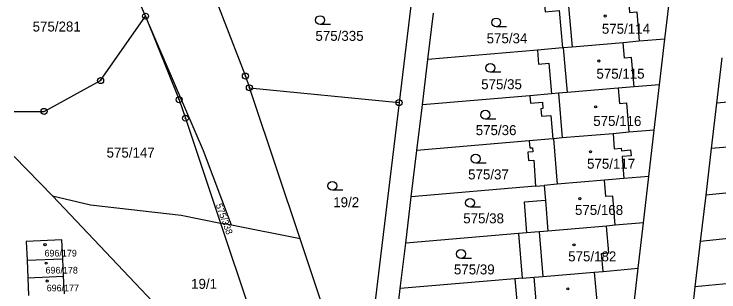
# Model space of a CAD drawing. Extents: x -737240 to -735272, y -1119606 to -1117878.
# Drawn here: x -737233.3 to -737113, y -1119134.3 to -1119086.9 of the extents above; entities that cross this region are included whole.
import ezdxf

# ---------------------------------------------------------------- set-up
doc = ezdxf.new("R2010")
doc.units = 0
for name, color, linetype in [('Level 1', 7, 'Continuous'), ('Level 18', 7, 'Continuous'), ('Level 19', 7, 'Continuous'), ('Level 25', 7, 'Continuous'), ('Level 4', 7, 'Continuous')]:
    doc.layers.add(name, color=color, linetype=linetype)

msp = doc.modelspace()

# ---------------------------------------------------------------- linework, layer by layer
at = {"layer": 'Level 1'}
for p, q in [((-737210.88, -1119087.25), (-737218.55, -1119069.47)), ((-737165.04, -1119080.79), (-737167.6, -1119101.99)), ((-737122.22, -1119091.2), (-737121.29, -1119083.29)), ((-737162.69, -1119094.65), (-737161.74, -1119086.75)), ((-737126.62, -1119091.54), (-737129.34, -1119091.78)), ((-737122.22, -1119091.2), (-737126.62, -1119091.54)), ((-737123.13, -1119098.95), (-737122.22, -1119091.2)), ((-737139.72, -1119092.66), (-737143.99, -1119093.03)), ((-737139.57, -1119092.65), (-737139.72, -1119092.66)), ((-737138.07, -1119092.52), (-737139.57, -1119092.65)), ((-737129.34, -1119091.78), (-737138.07, -1119092.52)), ((-737143.99, -1119093.03), (-737162.69, -1119094.65)), ((-737163.63, -1119102.4), (-737162.69, -1119094.65)), ((-737112.51, -1119094.35), (-737113.42, -1119102.09)), ((-737193.15, -1119099.46), (-737167.6, -1119101.99)), ((-737130.22, -1119099.53), (-737138.92, -1119100.27)), ((-737127.5, -1119099.3), (-737130.22, -1119099.53)), ((-737123.13, -1119098.95), (-737127.5, -1119099.3)), ((-737124.04, -1119106.69), (-737123.13, -1119098.95)), ((-737145.3, -1119100.82), (-737163.63, -1119102.4)), ((-737141.61, -1119100.5), (-737145.3, -1119100.82)), ((-737140.41, -1119100.4), (-737141.61, -1119100.5)), ((-737138.92, -1119100.27), (-737140.41, -1119100.4)), ((-737164.56, -1119110.14), (-737163.63, -1119102.4)), ((-737113.42, -1119102.09), (-737114.33, -1119109.84)), ((-737107.48, -1119101.55), (-737113.42, -1119102.09)), ((-737131.09, -1119107.29), (-737139.76, -1119108.02)), ((-737128.37, -1119107.05), (-737131.09, -1119107.29)), ((-737124.04, -1119106.69), (-737128.37, -1119107.05)), ((-737124.97, -1119114.6), (-737124.04, -1119106.69)), ((-737145.39, -1119108.5), (-737164.56, -1119110.14)), ((-737141.36, -1119108.16), (-737145.39, -1119108.5)), ((-737141.26, -1119108.15), (-737141.36, -1119108.16)), ((-737139.76, -1119108.02), (-737141.26, -1119108.15)), ((-737108.4, -1119109.3), (-737114.33, -1119109.84)), ((-737165.52, -1119118.04), (-737164.56, -1119110.14)), ((-737114.33, -1119109.84), (-737115.26, -1119117.75)), ((-737226.74, -1119117.88), (-737233.313, -1119111.172)), ((-737132.57, -1119115.24), (-737140.6, -1119115.93)), ((-737129.24, -1119114.96), (-737132.57, -1119115.24)), ((-737124.97, -1119114.6), (-737129.24, -1119114.96)), ((-737125.9, -1119122.51), (-737124.97, -1119114.6)), ((-737144.32, -1119116.24), (-737165.52, -1119118.04)), ((-737144.32, -1119116.24), (-737142.85, -1119116.11)), ((-737140.6, -1119115.93), (-737142.85, -1119116.11)), ((-737142.85, -1119116.11), (-737142.64, -1119118.68)), ((-737166.47, -1119125.94), (-737165.52, -1119118.04)), ((-737115.26, -1119117.75), (-737116.19, -1119125.66)), ((-737109.31, -1119117.21), (-737115.26, -1119117.75)), ((-737196.23, -1119122.89), (-737198.08, -1119122.53)), ((-737198.08, -1119122.53), (-737187.02, -1119155.52)), ((-737184.51, -1119125.22), (-737196.23, -1119122.89)), ((-737130.71, -1119122.91), (-737132.21, -1119123.04)), ((-737125.9, -1119122.51), (-737130.71, -1119122.91)), ((-737126.81, -1119130.25), (-737125.9, -1119122.51)), ((-737143.69, -1119124.01), (-737145.83, -1119124.19)), ((-737142.19, -1119123.89), (-737143.69, -1119124.01)), ((-737132.21, -1119123.04), (-737142.19, -1119123.89)), ((-737174.14, -1119156.15), (-737184.51, -1119125.22)), ((-737147.24, -1119124.32), (-737166.47, -1119125.94)), ((-737145.83, -1119124.19), (-737147.24, -1119124.32)), ((-737147.24, -1119124.32), (-737146.59, -1119131.95)), ((-737110.23, -1119125.08), (-737116.19, -1119125.66)), ((-737167.41, -1119133.69), (-737166.47, -1119125.94)), ((-737116.19, -1119125.66), (-737117.1, -1119133.41)), ((-737231.11, -1119128.89), (-737225, -1119128.61)), ((-737231.11, -1119128.89), (-737230.98, -1119131.88)), ((-737224.86, -1119131.6), (-737225, -1119128.61)), ((-737143.04, -1119131.64), (-737134.28, -1119130.9)), ((-737134.28, -1119130.9), (-737132.78, -1119130.77)), ((-737132.78, -1119130.77), (-737126.81, -1119130.25)), ((-737127.72, -1119138), (-737126.81, -1119130.25)), ((-737230.98, -1119131.88), (-737224.86, -1119131.6)), ((-737230.98, -1119131.88), (-737230.84, -1119134.88)), ((-737224.73, -1119134.6), (-737224.86, -1119131.6)), ((-737147.83, -1119132.05), (-737167.41, -1119133.69)), ((-737146.59, -1119131.95), (-737147.83, -1119132.05)), ((-737147.83, -1119132.05), (-737147.19, -1119139.68)), ((-737146.59, -1119131.95), (-737144.55, -1119131.77)), ((-737144.55, -1119131.77), (-737143.04, -1119131.64)), ((-737168.35, -1119141.43), (-737167.41, -1119133.69)), ((-737117.1, -1119133.41), (-737118.01, -1119141.15)), ((-737111.15, -1119132.83), (-737117.1, -1119133.41))]:
    msp.add_line(p, q, dxfattribs=at)
for points in [[(-737201.68, -1119077.17), (-737193.84, -1119097.46), (-737193.15, -1119099.46)], [(-737142.79, -1119085.24), (-737142.68, -1119086.49), (-737140.26, -1119086.28), (-737139.72, -1119092.66)], [(-737233.313, -1119103.502), (-737228.2, -1119103.49), (-737218.55, -1119098.24), (-737210.88, -1119087.25)], [(-737210.88, -1119087.25), (-737205.14, -1119101.5), (-737204.06, -1119104.65), (-737198.08, -1119122.53)], [(-737196.23, -1119122.89), (-737200.97, -1119110.2), (-737210.88, -1119087.25)], [(-737143.99, -1119093.03), (-737143.79, -1119095.42), (-737142.05, -1119095.27), (-737141.61, -1119100.5)], [(-737184.51, -1119125.22), (-737192.7, -1119100.79), (-737193.15, -1119099.46)], [(-737145.3, -1119100.82), (-737145.19, -1119102.11), (-737143.14, -1119101.94), (-737143.05, -1119103), (-737143.4, -1119103.03), (-737143.29, -1119104.31), (-737141.7, -1119104.17), (-737141.36, -1119108.16)], [(-737167.6, -1119101.99), (-737170.77, -1119128.24), (-737174.14, -1119156.15)], [(-737145.39, -1119108.5), (-737145.28, -1119109.73), (-737144.81, -1119109.69), (-737144.75, -1119110.39), (-737145.63, -1119110.45), (-737145.5, -1119111.87), (-737144.63, -1119111.81), (-737144.32, -1119116.24)], [(-737226.74, -1119117.88), (-737220.3, -1119119.41), (-737204.78, -1119121.18), (-737198.08, -1119122.53)], [(-737187.02, -1119155.52), (-737195.51, -1119150.88), (-737226.74, -1119117.88)], [(-737142.64, -1119118.68), (-737146.28, -1119118.96), (-737145.83, -1119124.19)], [(-737225, -1119128.61), (-737225.15, -1119125.41), (-737231.26, -1119125.69), (-737231.11, -1119128.89)]]:
    msp.add_lwpolyline(points, dxfattribs=at)
at = {"layer": 'Level 25'}
for p, q in [((-737179.298, -1119088.68), (-737181.08, -1119088.68)), ((-737149.248, -1119089.08), (-737151.03, -1119089.08)), ((-737150.258, -1119096.83), (-737152.04, -1119096.83)), ((-737151.108, -1119104.82), (-737152.89, -1119104.82)), ((-737152.748, -1119112.31), (-737154.53, -1119112.31)), ((-737177.208, -1119116.94), (-737178.99, -1119116.94)), ((-737153.698, -1119119.84), (-737155.48, -1119119.84)), ((-737155.258, -1119128.56), (-737157.04, -1119128.56))]:
    msp.add_line(p, q, dxfattribs=at)
for centre, major_axis, ratio in [((-737210.88, -1119087.25), (0.516, 0), 0.9848078), ((-737210.88, -1119087.25), (0.0375, 0), 0.9848078), ((-737181.08, -1119087.924), (0.764, 0), 0.9894236), ((-737151.03, -1119088.324), (0.764, 0), 0.9894236), ((-737132.44, -1119087.23), (0.18, 0), 0.9848078), ((-737133.52, -1119094.9), (0.18, 0), 0.9848078), ((-737152.04, -1119096.074), (0.764, 0), 0.9894236), ((-737193.84, -1119097.46), (0.516, 0), 0.9848078), ((-737193.84, -1119097.46), (0.0375, 0), 0.9848078), ((-737218.55, -1119098.24), (0.516, 0), 0.9848078), ((-737218.55, -1119098.24), (0.0375, 0), 0.9848078), ((-737193.15, -1119099.46), (0.516, 0), 0.9848078), ((-737193.15, -1119099.46), (0.0375, 0), 0.9848078), ((-737205.14, -1119101.5), (0.516, 0), 0.9848078), ((-737205.14, -1119101.5), (0.0375, 0), 0.9848078), ((-737167.6, -1119101.99), (0.516, 0), 0.9848078), ((-737167.6, -1119101.99), (0.0375, 0), 0.9848078), ((-737228.2, -1119103.49), (0.516, 0), 0.9848078), ((-737228.2, -1119103.49), (0.0375, 0), 0.9848078), ((-737152.89, -1119104.064), (0.764, 0), 0.9894236), ((-737134.06, -1119102.72), (0.18, 0), 0.9848078), ((-737204.06, -1119104.65), (0.516, 0), 0.9848078), ((-737204.06, -1119104.65), (0.0375, 0), 0.9848078), ((-737154.53, -1119111.554), (0.764, 0), 0.9894236), ((-737134.92, -1119110.37), (0.18, 0), 0.9848078), ((-737178.99, -1119116.184), (0.764, 0), 0.9894236), ((-737155.48, -1119119.084), (0.764, 0), 0.9894236), ((-737136.74, -1119118.38), (0.18, 0), 0.9848078), ((-737228.03, -1119126.22), (0.18, 0), 0.9848078), ((-737137.75, -1119126.26), (0.18, 0), 0.9848078), ((-737157.04, -1119127.804), (0.764, 0), 0.9894236), ((-737227.84, -1119129.39), (0.18, 0), 0.9848078), ((-737227.66, -1119132.42), (0.18, 0), 0.9848078), ((-737138.81, -1119133.74), (0.18, 0), 0.9848078)]:
    msp.add_ellipse(centre, major_axis=major_axis, ratio=ratio, dxfattribs=at)
at = {"layer": 'Level 4'}
for p, q in [((-737138.72, -1119084.9), (-737138.07, -1119092.52)), ((-737139.57, -1119092.65), (-737138.92, -1119100.27)), ((-737140.41, -1119100.4), (-737139.76, -1119108.02)), ((-737141.26, -1119108.15), (-737140.6, -1119115.93)), ((-737142.64, -1119118.68), (-737142.19, -1119123.89)), ((-737143.69, -1119124.01), (-737143.04, -1119131.64)), ((-737134.28, -1119130.9), (-737133.63, -1119138.52)), ((-737143.9, -1119139.4), (-737144.55, -1119131.77))]:
    msp.add_line(p, q, dxfattribs=at)
for points in [[(-737128.47, -1119084.02), (-737128.25, -1119086.61), (-737127.05, -1119086.51), (-737126.62, -1119091.54)], [(-737127.5, -1119099.3), (-737127.92, -1119094.32), (-737129.12, -1119094.42), (-737129.34, -1119091.78)], [(-737130.22, -1119099.53), (-737130, -1119102.12), (-737128.8, -1119102.02), (-737128.37, -1119107.05)], [(-737131.09, -1119107.29), (-737130.87, -1119109.9), (-737129.67, -1119109.79), (-737129.64, -1119110.2), (-737128.09, -1119110.07), (-737128.01, -1119111.07), (-737129.55, -1119111.2), (-737129.24, -1119114.96)], [(-737130.71, -1119122.91), (-737131.14, -1119117.93), (-737132.33, -1119118.03), (-737132.57, -1119115.24)], [(-737132.78, -1119130.77), (-737133.04, -1119127.73), (-737131.82, -1119127.63), (-737132.21, -1119123.04)]]:
    msp.add_lwpolyline(points, dxfattribs=at)

# ---------------------------------------------------------------- texts
at = {"layer": 'Level 18'}
for s, p in [('575/281', (-737230.15, -1119089.87)), ('575/335', (-737181.88, -1119091.46)), ('575/34', (-737152.66, -1119091.88)), ('575/35', (-737153.59, -1119099.71)), ('575/36', (-737154.52, -1119107.54)), ('575/147', (-737217.53, -1119111.37)), ('575/37', (-737155.82, -1119115.09)), ('19/2', (-737178.84, -1119119.83)), ('575/38', (-737156.65, -1119122.58)), ('575/39', (-737158.24, -1119131.29)), ('19/1', (-737203.1, -1119133.75))]:
    msp.add_text(s, height=1.7, dxfattribs=at).set_placement(p)
msp.add_text('575/338', height=1.14, rotation=290.13632, dxfattribs=at).set_placement((-737198.92, -1119119.44))
at = {"layer": 'Level 19'}
for s, height, p in [('575/114', 1.7, (-737132.99, -1119090.25)), ('575/115', 1.7, (-737133.92, -1119097.92)), ('575/116', 1.7, (-737134.46, -1119105.98)), ('575/117', 1.7, (-737135.52, -1119113.27)), ('575/168', 1.7, (-737137.58, -1119121.15)), ('696/179', 1.14, (-737228.12, -1119128.24)), ('575/182', 1.7, (-737138.74, -1119129.07)), ('696/178', 1.14, (-737227.94, -1119131.14)), ('696/177', 1.14, (-737227.75, -1119134.18))]:
    msp.add_text(s, height=height, dxfattribs=at).set_placement(p)

doc.saveas('drawing.dxf')
